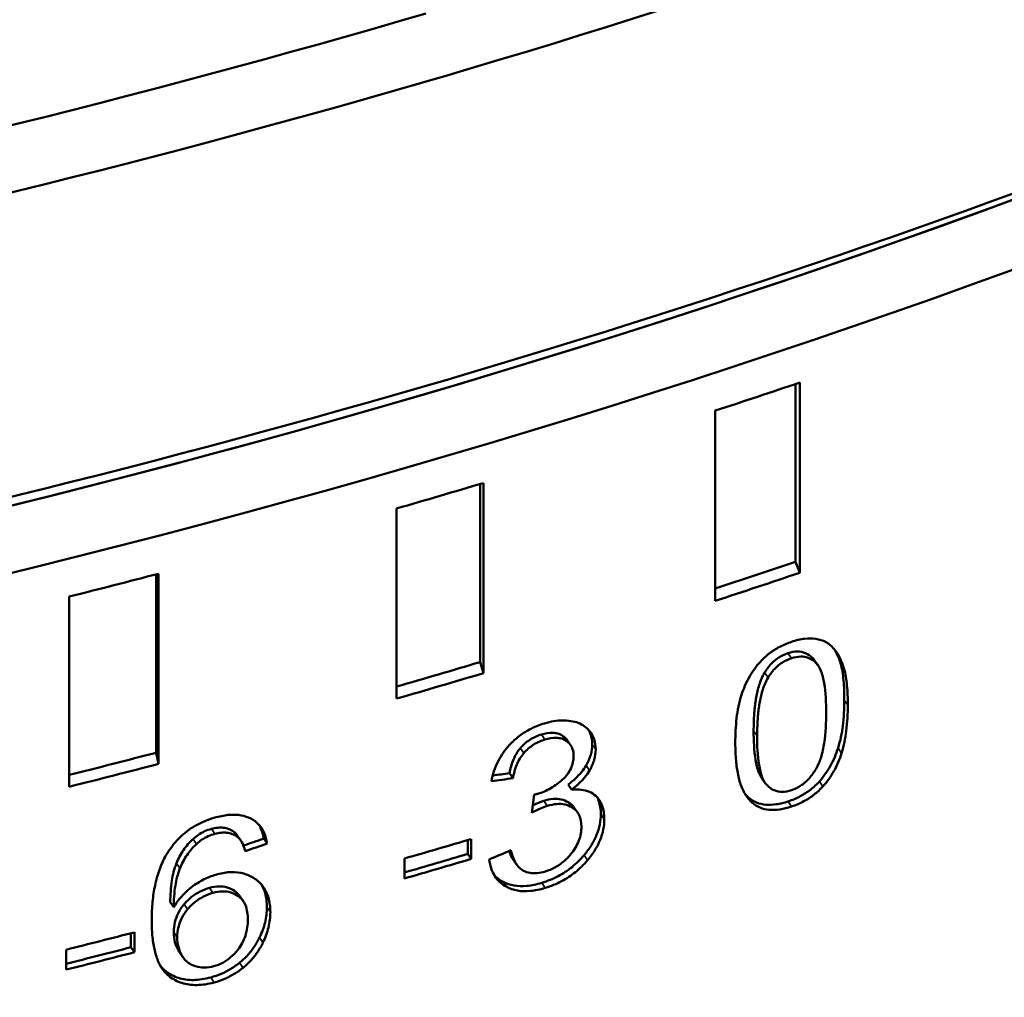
# Model space of a CAD drawing. Header units: millimetres. Extents: x 0 to 14369, y -869 to 2970.
# Tile 580 of 656: x 3911 to 3922, y 1370 to 1381. Entities that reach past the tile are written whole.
import ezdxf

# ---------------------------------------------------------------- set-up
doc = ezdxf.new("R2010")
doc.units = ezdxf.units.MM
doc.header["$LTSCALE"] = 10
doc.layers.add('Sichtbar (ISO)', color=7, linetype='Continuous', lineweight=50)
doc.layers.add('Sichtbar schmal (ISO)', color=7, linetype='Continuous', lineweight=35)

msp = doc.modelspace()

# ---------------------------------------------------------------- linework, layer by layer
at = {"layer": 'Sichtbar (ISO)'}
for p, q in [((3919.526, 1376.964), (3919.526, 1375.056)), ((3919.572, 1374.938), (3919.572, 1376.979)), ((3918.665, 1376.678), (3918.665, 1374.637)), ((3916.142, 1375.891), (3916.142, 1373.98)), ((3916.178, 1373.86), (3916.178, 1375.901)), ((3915.244, 1375.628), (3915.244, 1373.587)), ((3919.572, 1374.938), (3919.526, 1375.056)), ((3912.665, 1374.921), (3912.665, 1373.007)), ((3912.69, 1372.886), (3912.69, 1374.928)), ((3911.733, 1374.683), (3911.733, 1372.641)), ((3916.178, 1373.86), (3916.142, 1373.98)), ((3919.731, 1373.998), (3919.769, 1373.944)), ((3917.076, 1373.143), (3917.113, 1373.089)), ((3912.69, 1372.886), (3912.665, 1373.007)), ((3916.495, 1372.733), (3916.458, 1372.787)), ((3919.163, 1372.736), (3919.2, 1372.681)), ((3917.123, 1372.611), (3917.086, 1372.665)), ((3916.723, 1372.557), (3916.698, 1372.362)), ((3917.152, 1372.416), (3917.189, 1372.362)), ((3913.536, 1372.119), (3913.573, 1372.065)), ((3913.857, 1372.031), (3913.82, 1372.085)), ((3916.009, 1372.069), (3916.009, 1371.921)), ((3916.046, 1371.867), (3916.046, 1372.08)), ((3915.33, 1371.871), (3915.33, 1371.657)), ((3916.046, 1371.867), (3916.009, 1371.921)), ((3916.496, 1371.861), (3916.534, 1371.808)), ((3913.562, 1371.468), (3913.599, 1371.414)), ((3912.854, 1371.348), (3912.817, 1371.402)), ((3912.395, 1371.069), (3912.395, 1370.919)), ((3912.432, 1370.865), (3912.432, 1371.079)), ((3912.432, 1370.865), (3912.395, 1370.919)), ((3911.7, 1370.892), (3911.7, 1370.679)), ((3912.916, 1370.866), (3912.953, 1370.812))]:
    msp.add_line(p, q, dxfattribs=at)
for centre, major_axis, ratio, start_param, end_param in [((3882.225, 1418.354), (-74, 0), 0.57735, 1.76025, 2.314516), ((3882.225, 1415.088), (-74, 0), 0.57735, 1.760249, 2.314516), ((3882.225, 1414.679), (-73.5, 0), 0.57735, 1.760249, 2.314516), ((3882.225, 1414.679), (-73.5, 0), 0.57735, 1.452631, 2.309141), ((3882.225, 1414.271), (-74, 0), 0.57735, 1.452631, 2.311126), ((3882.225, 1418.762), (73.5, 0), 0.57735, 4.901838, 5.183131), ((3882.225, 1413.863), (74, 0), 0.57735, 5.227265, 5.241412), ((3882.225, 1413.863), (74, 0), 0.57735, 5.174905, 5.189052), ((3882.225, 1411.822), (73.8, 0), 0.57735, 5.228799, 5.242273), ((3882.225, 1413.863), (74, 0), 0.57735, 5.122545, 5.136692), ((3882.225, 1411.822), (-74, 0), 0.57735, 2.085673, 2.099819), ((3882.225, 1411.822), (73.8, 0), 0.57735, 5.176257, 5.189913), ((3882.225, 1411.822), (-74, 0), 0.57735, 2.033313, 2.04746), ((3882.225, 1411.822), (73.8, 0), 0.57735, 5.123724, 5.137553), ((3882.225, 1411.822), (-74, 0), 0.57735, 1.980953, 1.9951), ((3912.933, 1370.297), (0.529, 1.88), 0.233424, 6.091741, 6.203942), ((3912.97, 1370.243), (0.529, 1.88), 0.233436, 5.912291, 6.203936), ((3882.225, 1410.081), (74, 0), 0.57735, 5.176208, 5.187059), ((3882.225, 1409.867), (73.9, 0), 0.57735, 5.176885, 5.187189), ((3882.225, 1409.867), (-74, 0), 0.57735, 2.034615, 2.045467), ((3882.225, 1410.081), (74, 0), 0.57735, 5.122056, 5.13287), ((3914.09, 1371.563), (-1.188, -0.675), 0.504288, 6.004291, 6.292907), ((3914.127, 1371.51), (-1.188, -0.675), 0.504298, 6.00432, 6.292937), ((3882.225, 1409.867), (73.9, 0), 0.57735, 5.122644, 5.132927), ((3882.225, 1409.867), (-74, 0), 0.57735, 1.980463, 1.991277), ((3914.584, 1376.366), (1.484, 5.655), 0.232358, 3.133133, 3.273099)]:
    msp.add_ellipse(centre, major_axis=major_axis, ratio=ratio, start_param=start_param, end_param=end_param, dxfattribs=at)
for points, knots in [([(3919.149, 1373.983), (3919.178, 1374.015), (3919.209, 1374.044), (3919.244, 1374.071), (3919.279, 1374.097), (3919.316, 1374.122), (3919.357, 1374.143), (3919.397, 1374.164), (3919.44, 1374.182), (3919.485, 1374.197)], [0, 0, 0, 0, 0.3333333, 0.3333333, 0.3333333, 0.6666667, 0.6666667, 0.6666667, 1, 1, 1, 1]), ([(3919.485, 1374.197), (3919.532, 1374.213), (3919.579, 1374.225), (3919.667, 1374.235), (3919.708, 1374.235), (3919.746, 1374.229)], [0.000001, 0.000001, 0.000001, 0.000001, 0.01628703, 0.01628703, 0.03146702, 0.03146702, 0.03146702, 0.03146702]), ([(3919.746, 1374.229), (3919.784, 1374.223), (3919.818, 1374.212), (3919.881, 1374.178), (3919.908, 1374.156), (3919.931, 1374.13)], [0.000001, 0.000001, 0.000001, 0.000001, 0.01471683, 0.01471683, 0.02971139, 0.02971139, 0.02971139, 0.02971139]), ([(3919.445, 1374.075), (3919.41, 1374.063), (3919.378, 1374.048), (3919.348, 1374.028), (3919.317, 1374.009), (3919.289, 1373.986), (3919.264, 1373.959), (3919.239, 1373.932), (3919.216, 1373.901), (3919.195, 1373.867)], [0, 0, 0, 0, 0.3333333, 0.3333333, 0.3333333, 0.6666667, 0.6666667, 0.6666667, 1, 1, 1, 1]), ([(3919.71, 1374.024), (3919.686, 1374.047), (3919.661, 1374.064), (3919.633, 1374.076), (3919.606, 1374.088), (3919.576, 1374.093), (3919.545, 1374.093), (3919.514, 1374.093), (3919.48, 1374.087), (3919.445, 1374.075)], [0, 0, 0, 0, 0.333333, 0.333333, 0.333333, 0.666667, 0.666667, 0.666667, 1, 1, 1, 1]), ([(3919.931, 1374.13), (3919.957, 1374.101), (3919.979, 1374.069), (3920.017, 1373.996), (3920.033, 1373.955), (3920.046, 1373.912)], [0.000001, 0.000001, 0.000001, 0.000001, 0.01649368, 0.01649368, 0.03436671, 0.03436671, 0.03436671, 0.03436671]), ([(3919.947, 1374.112), (3919.951, 1374.104), (3919.956, 1374.096), (3919.98, 1374.05), (3919.996, 1374.009), (3920.009, 1373.967)], [0.0127015, 0.0127015, 0.0127015, 0.0127015, 0.01649381, 0.01649381, 0.0343669, 0.0343669, 0.0343669, 0.0343669]), ([(3918.947, 1373.627), (3918.968, 1373.693), (3918.996, 1373.758), (3919.065, 1373.879), (3919.103, 1373.933), (3919.149, 1373.983)], [0.000001, 0.000001, 0.000001, 0.000001, 0.02263946, 0.02263946, 0.04304102, 0.04304102, 0.04304102, 0.04304102]), ([(3919.483, 1374.021), (3919.448, 1374.009), (3919.415, 1373.993), (3919.385, 1373.974), (3919.355, 1373.955), (3919.327, 1373.932), (3919.301, 1373.905), (3919.276, 1373.878), (3919.253, 1373.847), (3919.233, 1373.813)], [0, 0, 0, 0, 0.3333333, 0.3333333, 0.3333333, 0.6666667, 0.6666667, 0.6666667, 1, 1, 1, 1]), ([(3919.747, 1373.969), (3919.724, 1373.993), (3919.698, 1374.01), (3919.671, 1374.022), (3919.643, 1374.033), (3919.614, 1374.039), (3919.582, 1374.039), (3919.551, 1374.038), (3919.518, 1374.032), (3919.483, 1374.021)], [0, 0, 0, 0, 0.333333, 0.333333, 0.333333, 0.666667, 0.666667, 0.666667, 1, 1, 1, 1]), ([(3919.747, 1373.969), (3919.77, 1373.947), (3919.786, 1373.917), (3919.815, 1373.845), (3919.826, 1373.798), (3919.85, 1373.655), (3919.855, 1373.542), (3919.855, 1373.438)], [-0.06943629, -0.06943629, -0.06943629, -0.06943629, -0.0559889, -0.0559889, -0.0381241, -0.0381241, -0.000001, -0.000001, -0.000001, -0.000001]), ([(3920.009, 1373.967), (3920.026, 1373.91), (3920.036, 1373.846), (3920.048, 1373.716), (3920.05, 1373.643), (3920.05, 1373.572)], [0.000001, 0.000001, 0.000001, 0.000001, 0.02359035, 0.02359035, 0.04962714, 0.04962714, 0.04962714, 0.04962714]), ([(3919.195, 1373.867), (3919.182, 1373.845), (3919.172, 1373.824), (3919.162, 1373.801), (3919.153, 1373.779), (3919.144, 1373.757), (3919.137, 1373.734), (3919.13, 1373.712), (3919.124, 1373.69), (3919.119, 1373.667), (3919.113, 1373.645), (3919.109, 1373.623), (3919.105, 1373.601), (3919.101, 1373.58), (3919.097, 1373.558), (3919.095, 1373.536), (3919.092, 1373.515), (3919.089, 1373.493), (3919.087, 1373.47), (3919.085, 1373.448), (3919.083, 1373.425), (3919.082, 1373.401), (3919.08, 1373.377), (3919.079, 1373.352), (3919.078, 1373.326), (3919.078, 1373.3), (3919.077, 1373.272), (3919.077, 1373.243)], [0, 0, 0, 0, 0.111111, 0.111111, 0.111111, 0.222222, 0.222222, 0.222222, 0.333333, 0.333333, 0.333333, 0.444444, 0.444444, 0.444444, 0.555556, 0.555556, 0.555556, 0.666667, 0.666667, 0.666667, 0.777778, 0.777778, 0.777778, 0.888889, 0.888889, 0.888889, 1, 1, 1, 1]), ([(3920.046, 1373.912), (3920.063, 1373.856), (3920.073, 1373.791), (3920.085, 1373.661), (3920.088, 1373.589), (3920.088, 1373.518)], [0.000001, 0.000001, 0.000001, 0.000001, 0.02359124, 0.02359124, 0.04962709, 0.04962709, 0.04962709, 0.04962709]), ([(3919.114, 1373.189), (3919.114, 1373.218), (3919.115, 1373.247), (3919.116, 1373.273), (3919.117, 1373.3), (3919.118, 1373.325), (3919.119, 1373.35), (3919.121, 1373.374), (3919.123, 1373.398), (3919.125, 1373.421), (3919.127, 1373.443), (3919.13, 1373.466), (3919.133, 1373.488), (3919.136, 1373.509), (3919.139, 1373.531), (3919.143, 1373.553), (3919.147, 1373.574), (3919.152, 1373.596), (3919.157, 1373.618), (3919.162, 1373.639), (3919.168, 1373.661), (3919.175, 1373.683), (3919.182, 1373.705), (3919.19, 1373.727), (3919.2, 1373.748), (3919.209, 1373.77), (3919.22, 1373.791), (3919.233, 1373.813)], [0, 0, 0, 0, 0.111111, 0.111111, 0.111111, 0.222222, 0.222222, 0.222222, 0.333333, 0.333333, 0.333333, 0.444444, 0.444444, 0.444444, 0.555556, 0.555556, 0.555556, 0.666667, 0.666667, 0.666667, 0.777778, 0.777778, 0.777778, 0.888889, 0.888889, 0.888889, 1, 1, 1, 1]), ([(3918.88, 1373.112), (3918.88, 1373.198), (3918.884, 1373.289), (3918.904, 1373.459), (3918.92, 1373.545), (3918.947, 1373.627)], [0.000001, 0.000001, 0.000001, 0.000001, 0.03176515, 0.03176515, 0.06025629, 0.06025629, 0.06025629, 0.06025629]), ([(3920.05, 1373.572), (3920.05, 1373.482), (3920.046, 1373.386), (3920.024, 1373.216), (3920.008, 1373.135), (3919.983, 1373.057)], [0.000001, 0.000001, 0.000001, 0.000001, 0.03335526, 0.03335526, 0.06028619, 0.06028619, 0.06028619, 0.06028619]), ([(3919.855, 1373.438), (3919.855, 1373.335), (3919.85, 1373.219), (3919.826, 1373.06), (3919.815, 1373.005), (3919.787, 1372.914), (3919.77, 1372.873), (3919.748, 1372.835)], [-0.06970309, -0.06970309, -0.06970309, -0.06970309, -0.03144662, -0.03144662, -0.01351291, -0.01351291, -0.000001, -0.000001, -0.000001, -0.000001]), ([(3920.088, 1373.518), (3920.088, 1373.427), (3920.083, 1373.332), (3920.061, 1373.161), (3920.045, 1373.081), (3920.021, 1373.003)], [0.000001, 0.000001, 0.000001, 0.000001, 0.03335525, 0.03335525, 0.06028612, 0.06028612, 0.06028612, 0.06028612]), ([(3916.831, 1373.322), (3916.865, 1373.332), (3916.899, 1373.34), (3916.931, 1373.345), (3916.963, 1373.35), (3916.993, 1373.353), (3917.024, 1373.353), (3917.055, 1373.354), (3917.085, 1373.352), (3917.115, 1373.347)], [0, 0, 0, 0, 0.3333333, 0.3333333, 0.3333333, 0.6666667, 0.6666667, 0.6666667, 1, 1, 1, 1]), ([(3917.115, 1373.347), (3917.144, 1373.343), (3917.171, 1373.336), (3917.195, 1373.326), (3917.219, 1373.317), (3917.241, 1373.306), (3917.26, 1373.292), (3917.28, 1373.278), (3917.297, 1373.262), (3917.312, 1373.243)], [0, 0, 0, 0, 0.333333, 0.333333, 0.333333, 0.666667, 0.666667, 0.666667, 1, 1, 1, 1]), ([(3916.457, 1373.09), (3916.49, 1373.125), (3916.526, 1373.158), (3916.564, 1373.187), (3916.603, 1373.216), (3916.644, 1373.242), (3916.688, 1373.264), (3916.733, 1373.287), (3916.781, 1373.306), (3916.831, 1373.322)], [0, 0, 0, 0, 0.333333, 0.333333, 0.333333, 0.666667, 0.666667, 0.666667, 1, 1, 1, 1]), ([(3917.308, 1373.248), (3917.316, 1373.234), (3917.322, 1373.22), (3917.339, 1373.171), (3917.345, 1373.135), (3917.345, 1373.096)], [0.00825921, 0.00825921, 0.00825921, 0.00825921, 0.01467571, 0.01467571, 0.02895782, 0.02895782, 0.02895782, 0.02895782]), ([(3917.312, 1373.243), (3917.335, 1373.216), (3917.353, 1373.185), (3917.376, 1373.117), (3917.382, 1373.081), (3917.382, 1373.042)], [0.000001, 0.000001, 0.000001, 0.000001, 0.01467567, 0.01467567, 0.02895776, 0.02895776, 0.02895776, 0.02895776]), ([(3919.077, 1373.243), (3919.077, 1373.14), (3919.082, 1373.026), (3919.105, 1372.883), (3919.116, 1372.836), (3919.141, 1372.774), (3919.151, 1372.754), (3919.163, 1372.736)], [0.000001, 0.000001, 0.000001, 0.000001, 0.03803618, 0.03803618, 0.05585795, 0.05585795, 0.06481815, 0.06481815, 0.06481815, 0.06481815]), ([(3916.799, 1373.202), (3916.757, 1373.189), (3916.715, 1373.171), (3916.637, 1373.12), (3916.603, 1373.091), (3916.574, 1373.056)], [0.000001, 0.000001, 0.000001, 0.000001, 0.01441763, 0.01441763, 0.02814428, 0.02814428, 0.02814428, 0.02814428]), ([(3916.837, 1373.148), (3916.794, 1373.135), (3916.752, 1373.117), (3916.674, 1373.066), (3916.641, 1373.037), (3916.611, 1373.002)], [0.000001, 0.000001, 0.000001, 0.000001, 0.01441742, 0.01441742, 0.02814392, 0.02814392, 0.02814392, 0.02814392]), ([(3917.021, 1373.193), (3917.007, 1373.201), (3916.991, 1373.208), (3916.958, 1373.217), (3916.941, 1373.22), (3916.883, 1373.222), (3916.841, 1373.215), (3916.799, 1373.202)], [0.000001, 0.000001, 0.000001, 0.000001, 0.00669136, 0.00669136, 0.01335784, 0.01335784, 0.02764538, 0.02764538, 0.02764538, 0.02764538]), ([(3917.058, 1373.139), (3917.044, 1373.147), (3917.029, 1373.154), (3916.996, 1373.163), (3916.978, 1373.166), (3916.92, 1373.168), (3916.879, 1373.161), (3916.837, 1373.148)], [0.000001, 0.000001, 0.000001, 0.000001, 0.0066913, 0.0066913, 0.01335769, 0.01335769, 0.02764502, 0.02764502, 0.02764502, 0.02764502]), ([(3917.076, 1373.143), (3917.074, 1373.146), (3917.071, 1373.149), (3917.069, 1373.152), (3917.056, 1373.168), (3917.04, 1373.182), (3917.021, 1373.193)], [0.6065437, 0.6065437, 0.6065437, 0.6065437, 0.6666667, 0.6666667, 0.6666667, 1, 1, 1, 1]), ([(3917.145, 1372.973), (3917.145, 1372.999), (3917.142, 1373.022), (3917.135, 1373.043), (3917.129, 1373.063), (3917.119, 1373.082), (3917.106, 1373.098), (3917.094, 1373.114), (3917.077, 1373.128), (3917.058, 1373.139)], [0, 0, 0, 0, 0.3333333, 0.3333333, 0.3333333, 0.6666667, 0.6666667, 0.6666667, 1, 1, 1, 1]), ([(3919.221, 1372.657), (3919.198, 1372.679), (3919.182, 1372.71), (3919.154, 1372.782), (3919.143, 1372.829), (3919.119, 1372.972), (3919.114, 1373.086), (3919.114, 1373.189)], [-0.06926832, -0.06926832, -0.06926832, -0.06926832, -0.05585789, -0.05585789, -0.03803612, -0.03803612, -0.000001, -0.000001, -0.000001, -0.000001]), ([(3916.263, 1372.701), (3916.277, 1372.772), (3916.299, 1372.844), (3916.366, 1372.976), (3916.406, 1373.036), (3916.457, 1373.09)], [0.000001, 0.000001, 0.000001, 0.000001, 0.02485083, 0.02485083, 0.04721265, 0.04721265, 0.04721265, 0.04721265]), ([(3916.574, 1373.056), (3916.541, 1373.018), (3916.517, 1372.976), (3916.478, 1372.885), (3916.466, 1372.835), (3916.458, 1372.787)], [0.000001, 0.000001, 0.000001, 0.000001, 0.01513826, 0.01513826, 0.03213203, 0.03213203, 0.03213203, 0.03213203]), ([(3917.345, 1373.096), (3917.345, 1373.059), (3917.34, 1373.022), (3917.317, 1372.945), (3917.301, 1372.908), (3917.279, 1372.871)], [0.000001, 0.000001, 0.000001, 0.000001, 0.01340163, 0.01340163, 0.0266763, 0.0266763, 0.0266763, 0.0266763]), ([(3917.382, 1373.042), (3917.382, 1373.005), (3917.377, 1372.968), (3917.355, 1372.891), (3917.338, 1372.854), (3917.317, 1372.817)], [0.000001, 0.000001, 0.000001, 0.000001, 0.0134013, 0.0134013, 0.02667624, 0.02667624, 0.02667624, 0.02667624]), ([(3919.063, 1372.468), (3919.046, 1372.483), (3919.031, 1372.499), (3919.017, 1372.516), (3919.003, 1372.534), (3918.991, 1372.553), (3918.979, 1372.573), (3918.968, 1372.593), (3918.959, 1372.614), (3918.95, 1372.635), (3918.941, 1372.657), (3918.934, 1372.679), (3918.927, 1372.702), (3918.921, 1372.724), (3918.915, 1372.747), (3918.91, 1372.771), (3918.905, 1372.795), (3918.901, 1372.819), (3918.897, 1372.844), (3918.893, 1372.869), (3918.89, 1372.896), (3918.888, 1372.924), (3918.885, 1372.951), (3918.883, 1372.981), (3918.882, 1373.012), (3918.881, 1373.043), (3918.88, 1373.076), (3918.88, 1373.112)], [0, 0, 0, 0, 0.1111111, 0.1111111, 0.1111111, 0.2222222, 0.2222222, 0.2222222, 0.3333333, 0.3333333, 0.3333333, 0.4444444, 0.4444444, 0.4444444, 0.5555556, 0.5555556, 0.5555556, 0.6666667, 0.6666667, 0.6666667, 0.7777778, 0.7777778, 0.7777778, 0.8888889, 0.8888889, 0.8888889, 1, 1, 1, 1]), ([(3919.983, 1373.057), (3919.962, 1372.992), (3919.935, 1372.926), (3919.867, 1372.805), (3919.829, 1372.75), (3919.783, 1372.699)], [0.000001, 0.000001, 0.000001, 0.000001, 0.02263838, 0.02263838, 0.04308099, 0.04308099, 0.04308099, 0.04308099]), ([(3916.611, 1373.002), (3916.579, 1372.964), (3916.554, 1372.923), (3916.515, 1372.831), (3916.503, 1372.781), (3916.495, 1372.733)], [0.000001, 0.000001, 0.000001, 0.000001, 0.0151392, 0.0151392, 0.03213195, 0.03213195, 0.03213195, 0.03213195]), ([(3917.026, 1372.718), (3917.046, 1372.736), (3917.064, 1372.755), (3917.095, 1372.797), (3917.108, 1372.818), (3917.127, 1372.861), (3917.134, 1372.883), (3917.143, 1372.927), (3917.145, 1372.95), (3917.145, 1372.973)], [0.000001, 0.000001, 0.000001, 0.000001, 0.00799179, 0.00799179, 0.01575943, 0.01575943, 0.0232117, 0.0232117, 0.03141715, 0.03141715, 0.03141715, 0.03141715]), ([(3920.021, 1373.003), (3920, 1372.937), (3919.973, 1372.871), (3919.905, 1372.75), (3919.866, 1372.696), (3919.821, 1372.645)], [0.000001, 0.000001, 0.000001, 0.000001, 0.02263759, 0.02263759, 0.04308052, 0.04308052, 0.04308052, 0.04308052]), ([(3917.279, 1372.871), (3917.265, 1372.847), (3917.249, 1372.823), (3917.23, 1372.799), (3917.211, 1372.776), (3917.189, 1372.752), (3917.165, 1372.73), (3917.141, 1372.707), (3917.114, 1372.685), (3917.086, 1372.665)], [0, 0, 0, 0, 0.333333, 0.333333, 0.333333, 0.666667, 0.666667, 0.666667, 1, 1, 1, 1]), ([(3917.317, 1372.817), (3917.303, 1372.793), (3917.286, 1372.769), (3917.267, 1372.745), (3917.248, 1372.722), (3917.226, 1372.698), (3917.202, 1372.676), (3917.178, 1372.653), (3917.152, 1372.632), (3917.123, 1372.611)], [0, 0, 0, 0, 0.333333, 0.333333, 0.333333, 0.666667, 0.666667, 0.666667, 1, 1, 1, 1]), ([(3919.485, 1372.605), (3919.52, 1372.616), (3919.553, 1372.633), (3919.584, 1372.654), (3919.615, 1372.675), (3919.645, 1372.701), (3919.672, 1372.731), (3919.699, 1372.761), (3919.724, 1372.796), (3919.748, 1372.835)], [0, 0, 0, 0, 0.333333, 0.333333, 0.333333, 0.666667, 0.666667, 0.666667, 1, 1, 1, 1]), ([(3916.761, 1372.566), (3916.808, 1372.58), (3916.855, 1372.6), (3916.945, 1372.652), (3916.987, 1372.683), (3917.026, 1372.718)], [0.000001, 0.000001, 0.000001, 0.000001, 0.01612299, 0.01612299, 0.03197306, 0.03197306, 0.03197306, 0.03197306]), ([(3919.783, 1372.699), (3919.755, 1372.667), (3919.723, 1372.638), (3919.689, 1372.611), (3919.654, 1372.584), (3919.617, 1372.56), (3919.576, 1372.539), (3919.536, 1372.518), (3919.493, 1372.499), (3919.448, 1372.484)], [0, 0, 0, 0, 0.333333, 0.333333, 0.333333, 0.666667, 0.666667, 0.666667, 1, 1, 1, 1]), ([(3917.123, 1372.611), (3917.161, 1372.614), (3917.196, 1372.614), (3917.228, 1372.61), (3917.259, 1372.606), (3917.288, 1372.598), (3917.314, 1372.587), (3917.339, 1372.576), (3917.362, 1372.561), (3917.382, 1372.543)], [0, 0, 0, 0, 0.333333, 0.333333, 0.333333, 0.666667, 0.666667, 0.666667, 1, 1, 1, 1]), ([(3919.221, 1372.657), (3919.244, 1372.633), (3919.27, 1372.615), (3919.297, 1372.604), (3919.325, 1372.592), (3919.354, 1372.587), (3919.386, 1372.587), (3919.417, 1372.587), (3919.45, 1372.593), (3919.485, 1372.605)], [0, 0, 0, 0, 0.333333, 0.333333, 0.333333, 0.666667, 0.666667, 0.666667, 1, 1, 1, 1]), ([(3919.821, 1372.645), (3919.792, 1372.613), (3919.761, 1372.584), (3919.726, 1372.557), (3919.692, 1372.53), (3919.654, 1372.506), (3919.614, 1372.485), (3919.574, 1372.463), (3919.531, 1372.445), (3919.485, 1372.43)], [0, 0, 0, 0, 0.333333, 0.333333, 0.333333, 0.666667, 0.666667, 0.666667, 1, 1, 1, 1]), ([(3916.824, 1372.49), (3916.8, 1372.482), (3916.774, 1372.472), (3916.737, 1372.455), (3916.722, 1372.448), (3916.708, 1372.441)], [0.000001, 0.000001, 0.000001, 0.000001, 0.00814869, 0.00814869, 0.0129994, 0.0129994, 0.0129994, 0.0129994]), ([(3916.723, 1372.557), (3916.727, 1372.557), (3916.732, 1372.558), (3916.736, 1372.559), (3916.74, 1372.56), (3916.744, 1372.561), (3916.748, 1372.562), (3916.752, 1372.563), (3916.756, 1372.564), (3916.761, 1372.566)], [0, 0, 0, 0, 0.333333, 0.333333, 0.333333, 0.666667, 0.666667, 0.666667, 1, 1, 1, 1]), ([(3917.088, 1372.475), (3917.065, 1372.489), (3917.04, 1372.499), (3917.013, 1372.505), (3916.986, 1372.511), (3916.957, 1372.512), (3916.925, 1372.51), (3916.894, 1372.507), (3916.86, 1372.501), (3916.824, 1372.49)], [0, 0, 0, 0, 0.333333, 0.333333, 0.333333, 0.666667, 0.666667, 0.666667, 1, 1, 1, 1]), ([(3917.382, 1372.543), (3917.413, 1372.515), (3917.436, 1372.48), (3917.467, 1372.395), (3917.474, 1372.345), (3917.474, 1372.294)], [0.000001, 0.000001, 0.000001, 0.000001, 0.01752297, 0.01752297, 0.0365615, 0.0365615, 0.0365615, 0.0365615]), ([(3917.4, 1372.526), (3917.405, 1372.515), (3917.41, 1372.505), (3917.43, 1372.449), (3917.437, 1372.399), (3917.437, 1372.348)], [0.01273062, 0.01273062, 0.01273062, 0.01273062, 0.01752305, 0.01752305, 0.0365616, 0.0365616, 0.0365616, 0.0365616]), ([(3919.448, 1372.484), (3919.405, 1372.47), (3919.362, 1372.459), (3919.281, 1372.447), (3919.243, 1372.445), (3919.172, 1372.452), (3919.139, 1372.459), (3919.078, 1372.484), (3919.051, 1372.501), (3919.026, 1372.522)], [0.000001, 0.000001, 0.000001, 0.000001, 0.01490004, 0.01490004, 0.02870777, 0.02870777, 0.04196293, 0.04196293, 0.05558708, 0.05558708, 0.05558708, 0.05558708]), ([(3916.861, 1372.436), (3916.837, 1372.428), (3916.812, 1372.418), (3916.758, 1372.394), (3916.727, 1372.378), (3916.698, 1372.362)], [0.000001, 0.000001, 0.000001, 0.000001, 0.00814856, 0.00814856, 0.01845916, 0.01845916, 0.01845916, 0.01845916]), ([(3917.126, 1372.421), (3917.103, 1372.435), (3917.077, 1372.445), (3917.05, 1372.451), (3917.023, 1372.457), (3916.994, 1372.458), (3916.963, 1372.456), (3916.931, 1372.453), (3916.897, 1372.447), (3916.861, 1372.436)], [0, 0, 0, 0, 0.333333, 0.333333, 0.333333, 0.666667, 0.666667, 0.666667, 1, 1, 1, 1]), ([(3917.152, 1372.416), (3917.146, 1372.424), (3917.14, 1372.432), (3917.12, 1372.453), (3917.105, 1372.465), (3917.088, 1372.475)], [0.02072953, 0.02072953, 0.02072953, 0.02072953, 0.02473936, 0.02473936, 0.03284535, 0.03284535, 0.03284535, 0.03284535]), ([(3917.229, 1372.213), (3917.229, 1372.258), (3917.222, 1372.301), (3917.195, 1372.355), (3917.184, 1372.371), (3917.158, 1372.399), (3917.142, 1372.411), (3917.126, 1372.421)], [0.000001, 0.000001, 0.000001, 0.000001, 0.01681069, 0.01681069, 0.02473915, 0.02473915, 0.03284523, 0.03284523, 0.03284523, 0.03284523]), ([(3919.485, 1372.43), (3919.442, 1372.415), (3919.399, 1372.404), (3919.318, 1372.392), (3919.28, 1372.391), (3919.209, 1372.397), (3919.176, 1372.405), (3919.115, 1372.43), (3919.088, 1372.447), (3919.063, 1372.468)], [0.000001, 0.000001, 0.000001, 0.000001, 0.01489936, 0.01489936, 0.02870652, 0.02870652, 0.04196163, 0.04196163, 0.05558581, 0.05558581, 0.05558581, 0.05558581]), ([(3912.825, 1371.987), (3912.865, 1372.042), (3912.91, 1372.091), (3912.959, 1372.133), (3913.008, 1372.175), (3913.061, 1372.211), (3913.12, 1372.241), (3913.178, 1372.271), (3913.242, 1372.296), (3913.311, 1372.314)], [0, 0, 0, 0, 0.333333, 0.333333, 0.333333, 0.666667, 0.666667, 0.666667, 1, 1, 1, 1]), ([(3913.311, 1372.314), (3913.362, 1372.328), (3913.409, 1372.336), (3913.454, 1372.34), (3913.498, 1372.343), (3913.539, 1372.341), (3913.577, 1372.334), (3913.615, 1372.327), (3913.65, 1372.316), (3913.682, 1372.299)], [0, 0, 0, 0, 0.3333333, 0.3333333, 0.3333333, 0.6666667, 0.6666667, 0.6666667, 1, 1, 1, 1]), ([(3913.682, 1372.299), (3913.714, 1372.283), (3913.742, 1372.262), (3913.765, 1372.237), (3913.789, 1372.212), (3913.809, 1372.182), (3913.824, 1372.148), (3913.839, 1372.113), (3913.85, 1372.074), (3913.857, 1372.031)], [0, 0, 0, 0, 0.3333333, 0.3333333, 0.3333333, 0.6666667, 0.6666667, 0.6666667, 1, 1, 1, 1]), ([(3917.437, 1372.348), (3917.437, 1372.311), (3917.433, 1372.273), (3917.418, 1372.198), (3917.407, 1372.161), (3917.377, 1372.087), (3917.358, 1372.05), (3917.313, 1371.977), (3917.286, 1371.941), (3917.257, 1371.907)], [0.000001, 0.000001, 0.000001, 0.000001, 0.01346507, 0.01346507, 0.02642622, 0.02642622, 0.03944341, 0.03944341, 0.05302691, 0.05302691, 0.05302691, 0.05302691]), ([(3917.474, 1372.294), (3917.474, 1372.257), (3917.471, 1372.219), (3917.456, 1372.144), (3917.444, 1372.107), (3917.414, 1372.033), (3917.395, 1371.996), (3917.35, 1371.923), (3917.323, 1371.887), (3917.295, 1371.853)], [0.000001, 0.000001, 0.000001, 0.000001, 0.01346529, 0.01346529, 0.02642663, 0.02642663, 0.03944355, 0.03944355, 0.05302672, 0.05302672, 0.05302672, 0.05302672]), ([(3913.259, 1372.189), (3913.234, 1372.183), (3913.209, 1372.174), (3913.186, 1372.164), (3913.163, 1372.153), (3913.141, 1372.141), (3913.12, 1372.127), (3913.099, 1372.113), (3913.08, 1372.098), (3913.061, 1372.08)], [0, 0, 0, 0, 0.3333333, 0.3333333, 0.3333333, 0.6666667, 0.6666667, 0.6666667, 1, 1, 1, 1]), ([(3913.495, 1372.161), (3913.48, 1372.172), (3913.463, 1372.181), (3913.427, 1372.194), (3913.408, 1372.199), (3913.368, 1372.203), (3913.348, 1372.204), (3913.304, 1372.2), (3913.282, 1372.196), (3913.259, 1372.189)], [0.000001, 0.000001, 0.000001, 0.000001, 0.00745009, 0.00745009, 0.01461074, 0.01461074, 0.02177171, 0.02177171, 0.02923872, 0.02923872, 0.02923872, 0.02923872]), ([(3913.774, 1372.228), (3913.779, 1372.219), (3913.783, 1372.211), (3913.787, 1372.202), (3913.802, 1372.167), (3913.813, 1372.128), (3913.82, 1372.085)], [0.5789362, 0.5789362, 0.5789362, 0.5789362, 0.6666667, 0.6666667, 0.6666667, 1, 1, 1, 1]), ([(3917.117, 1371.92), (3917.153, 1371.965), (3917.182, 1372.013), (3917.221, 1372.114), (3917.229, 1372.164), (3917.229, 1372.213)], [0.000001, 0.000001, 0.000001, 0.000001, 0.0174985, 0.0174985, 0.03535257, 0.03535257, 0.03535257, 0.03535257]), ([(3913.061, 1372.08), (3913.022, 1372.044), (3912.988, 1372.005), (3912.929, 1371.916), (3912.904, 1371.868), (3912.884, 1371.82)], [0.000001, 0.000001, 0.000001, 0.000001, 0.01590401, 0.01590401, 0.03313559, 0.03313559, 0.03313559, 0.03313559]), ([(3913.296, 1372.136), (3913.271, 1372.129), (3913.246, 1372.12), (3913.223, 1372.11), (3913.2, 1372.099), (3913.178, 1372.087), (3913.157, 1372.074), (3913.137, 1372.06), (3913.117, 1372.044), (3913.098, 1372.026)], [0, 0, 0, 0, 0.3333333, 0.3333333, 0.3333333, 0.6666667, 0.6666667, 0.6666667, 1, 1, 1, 1]), ([(3913.532, 1372.107), (3913.517, 1372.118), (3913.5, 1372.127), (3913.464, 1372.14), (3913.445, 1372.145), (3913.405, 1372.15), (3913.385, 1372.15), (3913.341, 1372.146), (3913.319, 1372.142), (3913.296, 1372.136)], [0.000001, 0.000001, 0.000001, 0.000001, 0.00745007, 0.00745007, 0.0146107, 0.0146107, 0.02177164, 0.02177164, 0.02923862, 0.02923862, 0.02923862, 0.02923862]), ([(3912.618, 1371.204), (3912.618, 1371.241), (3912.619, 1371.276), (3912.62, 1371.31), (3912.622, 1371.344), (3912.624, 1371.376), (3912.627, 1371.407), (3912.63, 1371.439), (3912.634, 1371.468), (3912.638, 1371.498), (3912.643, 1371.527), (3912.648, 1371.555), (3912.654, 1371.583), (3912.66, 1371.611), (3912.666, 1371.638), (3912.674, 1371.666), (3912.682, 1371.693), (3912.69, 1371.721), (3912.7, 1371.748), (3912.71, 1371.775), (3912.721, 1371.802), (3912.733, 1371.829), (3912.745, 1371.856), (3912.759, 1371.883), (3912.774, 1371.91), (3912.79, 1371.936), (3912.806, 1371.962), (3912.825, 1371.987)], [0, 0, 0, 0, 0.111111, 0.111111, 0.111111, 0.222222, 0.222222, 0.222222, 0.333333, 0.333333, 0.333333, 0.444444, 0.444444, 0.444444, 0.555556, 0.555556, 0.555556, 0.666667, 0.666667, 0.666667, 0.777778, 0.777778, 0.777778, 0.888889, 0.888889, 0.888889, 1, 1, 1, 1]), ([(3913.098, 1372.026), (3913.059, 1371.99), (3913.025, 1371.951), (3912.966, 1371.863), (3912.941, 1371.815), (3912.921, 1371.766)], [0.000001, 0.000001, 0.000001, 0.000001, 0.01590398, 0.01590398, 0.03313554, 0.03313554, 0.03313554, 0.03313554]), ([(3916.472, 1371.96), (3916.483, 1371.912), (3916.499, 1371.865), (3916.533, 1371.807), (3916.546, 1371.789), (3916.575, 1371.761), (3916.59, 1371.749), (3916.608, 1371.74)], [0.000001, 0.000001, 0.000001, 0.000001, 0.01900403, 0.01900403, 0.02779882, 0.02779882, 0.03575652, 0.03575652, 0.03575652, 0.03575652]), ([(3916.427, 1371.566), (3916.374, 1371.594), (3916.331, 1371.632), (3916.266, 1371.734), (3916.248, 1371.795), (3916.24, 1371.862)], [0.000001, 0.000001, 0.000001, 0.000001, 0.0241527, 0.0241527, 0.04962343, 0.04962343, 0.04962343, 0.04962343]), ([(3916.453, 1371.952), (3916.461, 1371.926), (3916.472, 1371.901), (3916.489, 1371.873), (3916.493, 1371.867), (3916.496, 1371.861)], [0.0084001, 0.0084001, 0.0084001, 0.0084001, 0.01900487, 0.01900487, 0.02186628, 0.02186628, 0.02186628, 0.02186628]), ([(3917.257, 1371.907), (3917.218, 1371.86), (3917.175, 1371.818), (3917.128, 1371.78), (3917.082, 1371.743), (3917.032, 1371.71), (3916.978, 1371.681), (3916.924, 1371.653), (3916.866, 1371.629), (3916.803, 1371.61)], [0, 0, 0, 0, 0.3333333, 0.3333333, 0.3333333, 0.6666667, 0.6666667, 0.6666667, 1, 1, 1, 1]), ([(3917.295, 1371.853), (3917.255, 1371.806), (3917.212, 1371.764), (3917.166, 1371.726), (3917.119, 1371.689), (3917.07, 1371.656), (3917.016, 1371.627), (3916.961, 1371.599), (3916.903, 1371.575), (3916.84, 1371.556)], [0, 0, 0, 0, 0.3333333, 0.3333333, 0.3333333, 0.6666667, 0.6666667, 0.6666667, 1, 1, 1, 1]), ([(3916.842, 1371.732), (3916.878, 1371.743), (3916.913, 1371.758), (3916.945, 1371.775), (3916.978, 1371.793), (3917.008, 1371.814), (3917.037, 1371.838), (3917.065, 1371.862), (3917.092, 1371.889), (3917.117, 1371.92)], [0, 0, 0, 0, 0.3333333, 0.3333333, 0.3333333, 0.6666667, 0.6666667, 0.6666667, 1, 1, 1, 1]), ([(3912.884, 1371.82), (3912.859, 1371.76), (3912.844, 1371.695), (3912.822, 1371.558), (3912.818, 1371.477), (3912.817, 1371.402)], [0.000001, 0.000001, 0.000001, 0.000001, 0.02130456, 0.02130456, 0.0490499, 0.0490499, 0.0490499, 0.0490499]), ([(3912.921, 1371.766), (3912.897, 1371.706), (3912.881, 1371.642), (3912.859, 1371.504), (3912.855, 1371.423), (3912.854, 1371.348)], [0.000001, 0.000001, 0.000001, 0.000001, 0.02130455, 0.02130455, 0.04904989, 0.04904989, 0.04904989, 0.04904989]), ([(3913.063, 1371.577), (3913.104, 1371.606), (3913.146, 1371.632), (3913.233, 1371.674), (3913.278, 1371.69), (3913.323, 1371.702)], [0.000001, 0.000001, 0.000001, 0.000001, 0.01492221, 0.01492221, 0.02976783, 0.02976783, 0.02976783, 0.02976783]), ([(3913.323, 1371.702), (3913.375, 1371.716), (3913.425, 1371.724), (3913.472, 1371.725), (3913.519, 1371.726), (3913.563, 1371.721), (3913.605, 1371.709), (3913.647, 1371.697), (3913.687, 1371.679), (3913.724, 1371.654)], [0, 0, 0, 0, 0.3333333, 0.3333333, 0.3333333, 0.6666667, 0.6666667, 0.6666667, 1, 1, 1, 1]), ([(3913.724, 1371.654), (3913.76, 1371.629), (3913.791, 1371.6), (3913.815, 1371.566), (3913.84, 1371.532), (3913.859, 1371.492), (3913.871, 1371.447), (3913.884, 1371.402), (3913.891, 1371.351), (3913.891, 1371.295)], [0, 0, 0, 0, 0.3333333, 0.3333333, 0.3333333, 0.6666667, 0.6666667, 0.6666667, 1, 1, 1, 1]), ([(3916.608, 1371.74), (3916.629, 1371.729), (3916.652, 1371.721), (3916.676, 1371.717), (3916.7, 1371.712), (3916.726, 1371.711), (3916.754, 1371.714), (3916.781, 1371.716), (3916.811, 1371.722), (3916.842, 1371.732)], [0, 0, 0, 0, 0.333333, 0.333333, 0.333333, 0.666667, 0.666667, 0.666667, 1, 1, 1, 1]), ([(3912.854, 1371.348), (3912.873, 1371.38), (3912.894, 1371.409), (3912.916, 1371.437), (3912.938, 1371.464), (3912.962, 1371.489), (3912.986, 1371.513), (3913.011, 1371.536), (3913.037, 1371.558), (3913.063, 1371.577)], [0, 0, 0, 0, 0.333333, 0.333333, 0.333333, 0.666667, 0.666667, 0.666667, 1, 1, 1, 1]), ([(3913.238, 1371.556), (3913.203, 1371.546), (3913.169, 1371.533), (3913.137, 1371.517), (3913.105, 1371.501), (3913.075, 1371.482), (3913.046, 1371.459), (3913.018, 1371.436), (3912.991, 1371.41), (3912.966, 1371.38)], [0, 0, 0, 0, 0.333333, 0.333333, 0.333333, 0.666667, 0.666667, 0.666667, 1, 1, 1, 1]), ([(3913.506, 1371.524), (3913.482, 1371.54), (3913.456, 1371.553), (3913.429, 1371.561), (3913.401, 1371.568), (3913.371, 1371.572), (3913.34, 1371.571), (3913.308, 1371.57), (3913.274, 1371.565), (3913.238, 1371.556)], [0, 0, 0, 0, 0.333333, 0.333333, 0.333333, 0.666667, 0.666667, 0.666667, 1, 1, 1, 1]), ([(3913.799, 1371.586), (3913.814, 1371.561), (3913.826, 1371.532), (3913.834, 1371.501), (3913.847, 1371.456), (3913.854, 1371.405), (3913.854, 1371.349)], [0.4359799, 0.4359799, 0.4359799, 0.4359799, 0.6666667, 0.6666667, 0.6666667, 1, 1, 1, 1]), ([(3916.803, 1371.61), (3916.746, 1371.592), (3916.693, 1371.581), (3916.644, 1371.577), (3916.594, 1371.572), (3916.549, 1371.573), (3916.507, 1371.581), (3916.464, 1371.588), (3916.425, 1371.601), (3916.39, 1371.62)], [0, 0, 0, 0, 0.333333, 0.333333, 0.333333, 0.666667, 0.666667, 0.666667, 1, 1, 1, 1]), ([(3916.84, 1371.556), (3916.783, 1371.538), (3916.73, 1371.527), (3916.681, 1371.523), (3916.631, 1371.518), (3916.586, 1371.519), (3916.544, 1371.527), (3916.501, 1371.534), (3916.463, 1371.547), (3916.427, 1371.566)], [0, 0, 0, 0, 0.333333, 0.333333, 0.333333, 0.666667, 0.666667, 0.666667, 1, 1, 1, 1]), ([(3913.275, 1371.502), (3913.24, 1371.492), (3913.206, 1371.479), (3913.174, 1371.463), (3913.142, 1371.447), (3913.112, 1371.428), (3913.083, 1371.405), (3913.055, 1371.382), (3913.028, 1371.356), (3913.003, 1371.326)], [0, 0, 0, 0, 0.333333, 0.333333, 0.333333, 0.666667, 0.666667, 0.666667, 1, 1, 1, 1]), ([(3913.543, 1371.47), (3913.519, 1371.487), (3913.493, 1371.499), (3913.466, 1371.507), (3913.438, 1371.515), (3913.408, 1371.518), (3913.377, 1371.517), (3913.345, 1371.517), (3913.311, 1371.512), (3913.275, 1371.502)], [0, 0, 0, 0, 0.333333, 0.333333, 0.333333, 0.666667, 0.666667, 0.666667, 1, 1, 1, 1]), ([(3913.562, 1371.468), (3913.559, 1371.472), (3913.556, 1371.476), (3913.54, 1371.497), (3913.524, 1371.511), (3913.506, 1371.524)], [0.02674692, 0.02674692, 0.02674692, 0.02674692, 0.02874543, 0.02874543, 0.03741084, 0.03741084, 0.03741084, 0.03741084]), ([(3913.65, 1371.216), (3913.65, 1371.27), (3913.642, 1371.323), (3913.615, 1371.39), (3913.604, 1371.409), (3913.577, 1371.443), (3913.561, 1371.458), (3913.543, 1371.47)], [0.000001, 0.000001, 0.000001, 0.000001, 0.01981805, 0.01981805, 0.0287456, 0.0287456, 0.03741081, 0.03741081, 0.03741081, 0.03741081]), ([(3912.966, 1371.38), (3912.941, 1371.351), (3912.921, 1371.32), (3912.904, 1371.288), (3912.888, 1371.256), (3912.875, 1371.223), (3912.867, 1371.188), (3912.858, 1371.153), (3912.854, 1371.117), (3912.854, 1371.08)], [0, 0, 0, 0, 0.3333333, 0.3333333, 0.3333333, 0.6666667, 0.6666667, 0.6666667, 1, 1, 1, 1]), ([(3913.003, 1371.326), (3912.978, 1371.297), (3912.958, 1371.267), (3912.941, 1371.235), (3912.925, 1371.203), (3912.912, 1371.169), (3912.904, 1371.134), (3912.895, 1371.1), (3912.891, 1371.063), (3912.891, 1371.026)], [0, 0, 0, 0, 0.3333333, 0.3333333, 0.3333333, 0.6666667, 0.6666667, 0.6666667, 1, 1, 1, 1]), ([(3913.854, 1371.349), (3913.854, 1371.296), (3913.847, 1371.241), (3913.821, 1371.132), (3913.801, 1371.078), (3913.775, 1371.024)], [0.000001, 0.000001, 0.000001, 0.000001, 0.01953637, 0.01953637, 0.03867928, 0.03867928, 0.03867928, 0.03867928]), ([(3913.891, 1371.295), (3913.891, 1371.242), (3913.884, 1371.188), (3913.858, 1371.078), (3913.838, 1371.024), (3913.812, 1370.97)], [0.000001, 0.000001, 0.000001, 0.000001, 0.01953637, 0.01953637, 0.03867927, 0.03867927, 0.03867927, 0.03867927]), ([(3912.618, 1371.204), (3912.618, 1371.171), (3912.619, 1371.14), (3912.62, 1371.11), (3912.622, 1371.081), (3912.624, 1371.053), (3912.626, 1371.027), (3912.629, 1371.001), (3912.632, 1370.976), (3912.636, 1370.952), (3912.64, 1370.929), (3912.645, 1370.906), (3912.65, 1370.884), (3912.655, 1370.862), (3912.661, 1370.841), (3912.668, 1370.82), (3912.675, 1370.799), (3912.682, 1370.779), (3912.691, 1370.759), (3912.7, 1370.74), (3912.71, 1370.721), (3912.721, 1370.703), (3912.732, 1370.685), (3912.745, 1370.668), (3912.759, 1370.652), (3912.773, 1370.636), (3912.788, 1370.621), (3912.805, 1370.607)], [0, 0, 0, 0, 0.1111111, 0.1111111, 0.1111111, 0.2222222, 0.2222222, 0.2222222, 0.3333333, 0.3333333, 0.3333333, 0.4444444, 0.4444444, 0.4444444, 0.5555556, 0.5555556, 0.5555556, 0.6666667, 0.6666667, 0.6666667, 0.7777778, 0.7777778, 0.7777778, 0.8888889, 0.8888889, 0.8888889, 1, 1, 1, 1]), ([(3913.542, 1370.892), (3913.56, 1370.915), (3913.576, 1370.939), (3913.603, 1370.99), (3913.614, 1371.016), (3913.642, 1371.102), (3913.65, 1371.16), (3913.65, 1371.216)], [0.000001, 0.000001, 0.000001, 0.000001, 0.0089916, 0.0089916, 0.01831778, 0.01831778, 0.03894919, 0.03894919, 0.03894919, 0.03894919]), ([(3913.775, 1371.024), (3913.757, 1370.987), (3913.737, 1370.952), (3913.715, 1370.92), (3913.693, 1370.888), (3913.67, 1370.858), (3913.644, 1370.83), (3913.618, 1370.802), (3913.591, 1370.776), (3913.561, 1370.752)], [0, 0, 0, 0, 0.3333333, 0.3333333, 0.3333333, 0.6666667, 0.6666667, 0.6666667, 1, 1, 1, 1]), ([(3913.812, 1370.97), (3913.794, 1370.933), (3913.774, 1370.899), (3913.752, 1370.866), (3913.73, 1370.834), (3913.707, 1370.804), (3913.681, 1370.776), (3913.655, 1370.749), (3913.628, 1370.723), (3913.598, 1370.699)], [0, 0, 0, 0, 0.3333333, 0.3333333, 0.3333333, 0.6666667, 0.6666667, 0.6666667, 1, 1, 1, 1]), ([(3912.942, 1370.829), (3912.954, 1370.809), (3912.967, 1370.792), (3912.982, 1370.777), (3912.997, 1370.762), (3913.013, 1370.75), (3913.031, 1370.739), (3913.048, 1370.729), (3913.068, 1370.72), (3913.088, 1370.714)], [0, 0, 0, 0, 0.333333, 0.333333, 0.333333, 0.666667, 0.666667, 0.666667, 1, 1, 1, 1]), ([(3913.285, 1370.715), (3913.318, 1370.723), (3913.35, 1370.736), (3913.38, 1370.752), (3913.41, 1370.768), (3913.438, 1370.788), (3913.465, 1370.811), (3913.492, 1370.834), (3913.518, 1370.861), (3913.542, 1370.892)], [0, 0, 0, 0, 0.3333333, 0.3333333, 0.3333333, 0.6666667, 0.6666667, 0.6666667, 1, 1, 1, 1]), ([(3913.561, 1370.752), (3913.531, 1370.728), (3913.499, 1370.706), (3913.467, 1370.686), (3913.434, 1370.666), (3913.4, 1370.648), (3913.364, 1370.633), (3913.328, 1370.618), (3913.291, 1370.605), (3913.251, 1370.595)], [0, 0, 0, 0, 0.333333, 0.333333, 0.333333, 0.666667, 0.666667, 0.666667, 1, 1, 1, 1]), ([(3913.598, 1370.699), (3913.568, 1370.674), (3913.536, 1370.652), (3913.504, 1370.632), (3913.471, 1370.612), (3913.437, 1370.595), (3913.401, 1370.58), (3913.365, 1370.564), (3913.328, 1370.551), (3913.288, 1370.541)], [0, 0, 0, 0, 0.333333, 0.333333, 0.333333, 0.666667, 0.666667, 0.666667, 1, 1, 1, 1]), ([(3913.251, 1370.595), (3913.185, 1370.577), (3913.122, 1370.568), (3913.065, 1370.567), (3913.007, 1370.566), (3912.954, 1370.573), (3912.905, 1370.589), (3912.855, 1370.605), (3912.81, 1370.629), (3912.768, 1370.661)], [0, 0, 0, 0, 0.3333333, 0.3333333, 0.3333333, 0.6666667, 0.6666667, 0.6666667, 1, 1, 1, 1]), ([(3913.288, 1370.541), (3913.222, 1370.523), (3913.159, 1370.514), (3913.102, 1370.513), (3913.044, 1370.512), (3912.991, 1370.52), (3912.942, 1370.535), (3912.892, 1370.551), (3912.847, 1370.575), (3912.805, 1370.607)], [0, 0, 0, 0, 0.3333333, 0.3333333, 0.3333333, 0.6666667, 0.6666667, 0.6666667, 1, 1, 1, 1])]:
    msp.add_open_spline(points, degree=3, knots=knots, dxfattribs=at)
for points in [[(3919.731, 1373.998), (3919.725, 1374.007), (3919.718, 1374.016), (3919.71, 1374.024)], [(3916.495, 1372.733), (3916.418, 1372.722), (3916.341, 1372.712), (3916.263, 1372.701)], [(3916.458, 1372.787), (3916.398, 1372.779), (3916.338, 1372.77), (3916.277, 1372.762)], [(3919.026, 1372.522), (3919.011, 1372.535), (3918.997, 1372.55), (3918.984, 1372.566)], [(3913.82, 1372.085), (3913.747, 1372.06), (3913.675, 1372.035), (3913.602, 1372.01)], [(3913.857, 1372.031), (3913.779, 1372.004), (3913.7, 1371.977), (3913.622, 1371.951)], [(3916.472, 1371.96), (3916.395, 1371.927), (3916.318, 1371.894), (3916.24, 1371.862)], [(3916.39, 1371.62), (3916.35, 1371.64), (3916.316, 1371.667), (3916.289, 1371.699)], [(3912.905, 1370.883), (3912.909, 1370.877), (3912.912, 1370.872), (3912.916, 1370.866)], [(3912.768, 1370.661), (3912.748, 1370.677), (3912.73, 1370.695), (3912.715, 1370.714)]]:
    msp.add_open_spline(points, degree=3, dxfattribs=at)
at = {"layer": 'Sichtbar schmal (ISO)'}
for p, q in [((3919.483, 1374.021), (3919.445, 1374.075)), ((3919.747, 1373.969), (3919.71, 1374.024)), ((3920.046, 1373.912), (3920.009, 1373.967)), ((3919.233, 1373.813), (3919.195, 1373.867)), ((3920.088, 1373.518), (3920.05, 1373.572)), ((3919.114, 1373.189), (3919.077, 1373.243)), ((3916.837, 1373.148), (3916.799, 1373.202)), ((3917.058, 1373.139), (3917.021, 1373.193)), ((3916.611, 1373.002), (3916.574, 1373.056)), ((3917.382, 1373.042), (3917.345, 1373.096)), ((3920.021, 1373.003), (3919.983, 1373.057)), ((3917.317, 1372.817), (3917.279, 1372.871)), ((3919.821, 1372.645), (3919.783, 1372.699)), ((3916.861, 1372.436), (3916.824, 1372.49)), ((3919.063, 1372.468), (3919.026, 1372.522)), ((3917.126, 1372.421), (3917.088, 1372.475)), ((3919.485, 1372.43), (3919.448, 1372.484)), ((3917.474, 1372.294), (3917.437, 1372.348)), ((3913.296, 1372.136), (3913.259, 1372.189)), ((3913.098, 1372.026), (3913.061, 1372.08)), ((3913.532, 1372.107), (3913.495, 1372.161)), ((3917.295, 1371.853), (3917.257, 1371.907)), ((3912.921, 1371.766), (3912.884, 1371.82)), ((3913.275, 1371.502), (3913.238, 1371.556)), ((3916.427, 1371.566), (3916.39, 1371.62)), ((3916.84, 1371.556), (3916.803, 1371.61)), ((3913.543, 1371.47), (3913.506, 1371.524)), ((3913.003, 1371.326), (3912.966, 1371.38)), ((3913.891, 1371.295), (3913.854, 1371.349)), ((3912.891, 1371.026), (3912.854, 1371.08)), ((3913.812, 1370.97), (3913.775, 1371.024)), ((3912.942, 1370.829), (3912.905, 1370.883)), ((3913.598, 1370.699), (3913.561, 1370.752)), ((3912.805, 1370.607), (3912.768, 1370.661)), ((3913.288, 1370.541), (3913.251, 1370.595))]:
    msp.add_line(p, q, dxfattribs=at)

doc.saveas('drawing.dxf')
